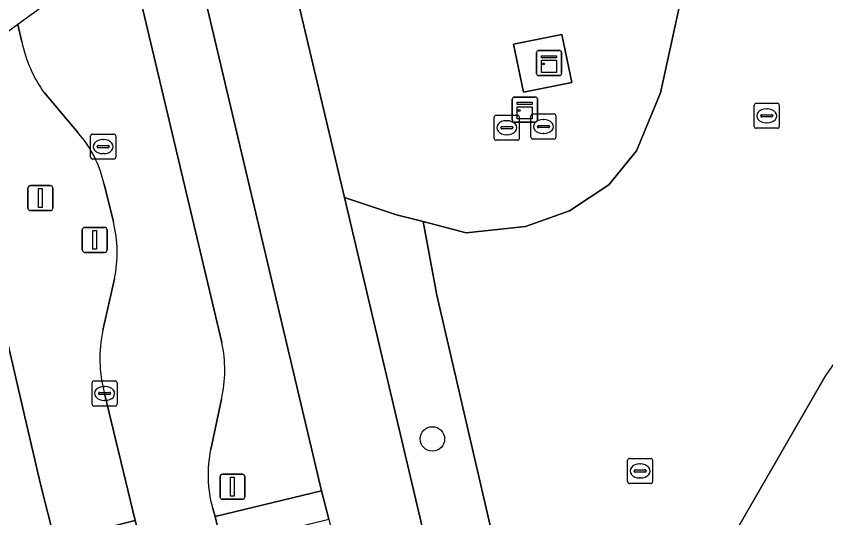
# Model space of a CAD drawing. Extents: x 162396 to 163643, y 386452 to 387406.
# Drawn here: x 162991.51 to 163023.83, y 387194.69 to 387214.71 of the extents above; entities that cross this region are included whole.
import ezdxf

# ---------------------------------------------------------------- set-up
doc = ezdxf.new("R2010")
doc.units = 0
for name, color, linetype in [('IMGEO_Afsluitpaal', 7, 'Continuous'), ('IMGEO_Berm_groen', 7, 'Continuous'), ('IMGEO_Boom', 7, 'Continuous'), ('IMGEO_Fietspad_gesloten', 7, 'Continuous'), ('IMGEO_Fietspad_halfverhard', 7, 'Continuous'), ('IMGEO_Grasland_overig', 7, 'Continuous'), ('IMGEO_Groenvoorziening', 7, 'Continuous'), ('IMGEO_Kast', 7, 'Continuous'), ('IMGEO_Kolk', 7, 'Continuous'), ('IMGEO_Lichtmast', 7, 'Continuous'), ('IMGEO_Rijbaan_lokaal_gesloten', 7, 'Continuous'), ('IMGEO_Rioolput', 7, 'Continuous'), ('IMGEO_Terreindeel_open', 7, 'Continuous'), ('IMGEO_Voetpad_open', 7, 'Continuous')]:
    doc.layers.add(name, color=color, linetype=linetype)

msp = doc.modelspace()

# ---------------------------------------------------------------- linework, layer by layer
at = {"layer": 'IMGEO_Afsluitpaal'}
for p, q in [((162994.15, 387205.383), (162994.15, 387206.183)), ((162994.15, 387206.183), (162994.15, 387205.383)), ((162994.25, 387206.283), (162995.04, 387206.283)), ((162995.04, 387206.283), (162994.25, 387206.283)), ((162995.14, 387206.183), (162995.14, 387205.383)), ((162995.14, 387205.383), (162995.14, 387206.183)), ((162995.04, 387205.283), (162994.25, 387205.283)), ((162994.25, 387205.283), (162995.04, 387205.283)), ((162999.649, 387195.532), (162999.649, 387196.332)), ((162999.649, 387196.332), (162999.649, 387195.532)), ((162999.749, 387196.432), (163000.539, 387196.432)), ((163000.539, 387196.432), (162999.749, 387196.432)), ((163000.639, 387196.332), (163000.639, 387195.532)), ((163000.639, 387195.532), (163000.639, 387196.332)), ((163000.539, 387195.432), (162999.749, 387195.432)), ((162999.749, 387195.432), (163000.539, 387195.432))]:
    msp.add_line(p, q, dxfattribs=at)
for points in [[(162994.57, 387206.158), (162994.72, 387206.158), (162994.72, 387205.408), (162994.57, 387205.408), (162994.57, 387206.158)], [(163000.069, 387196.307), (163000.219, 387196.307), (163000.219, 387195.557), (163000.069, 387195.557), (163000.069, 387196.307)]]:
    msp.add_lwpolyline(points, dxfattribs=at)
for centre, start, end in [((162994.25, 387206.183), 90, 180), ((162994.25, 387206.183), 90, 180), ((162995.04, 387206.183), 0, 90), ((162995.04, 387206.183), 360, 90), ((162994.25, 387205.383), 180, 270), ((162994.25, 387205.383), 180, 270), ((162995.04, 387205.383), 270, 0), ((162995.04, 387205.383), 270, 0), ((162999.749, 387196.332), 90, 180), ((162999.749, 387196.332), 90, 180), ((163000.539, 387196.332), 0, 90), ((163000.539, 387196.332), 360, 90), ((162999.749, 387195.532), 180, 270), ((162999.749, 387195.532), 180, 270), ((163000.539, 387195.532), 270, 0), ((163000.539, 387195.532), 270, 0)]:
    msp.add_arc(centre, 0.1, start, end, dxfattribs=at)
at = {"layer": 'IMGEO_Berm_groen'}
for points in [[(162998.161, 387219.176), (162995.953, 387217.567), (162999.723, 387201.686)], [(162999.343, 387195.105), (162999.45, 387194.742), (163003.696, 387195.767), (162998.161, 387219.176)], [(162991.575, 387214.378), (162988.713, 387212.294), (162989.024, 387210.906), (162991.82, 387198.888), (162992.48, 387196.028), (162993.053, 387193.777), (162996.266, 387194.579), (162995.042, 387199.652)], [(162991.739, 387213.69), (162991.575, 387214.378)], [(162993.99, 387210.052), (162992.636, 387211.649)], [(162995.391, 387206.497), (162995.02, 387208.008)], [(162994.972, 387202.178), (162995.432, 387204.228)], [(162999.709, 387199.424), (162999.275, 387197.413)]]:
    msp.add_lwpolyline(points, dxfattribs=at)
msp.add_lwpolyline([(163019.64, 387193.123), (163019.918, 387193.604), (163019.065, 387193.846), (163018.376, 387194.004), (163017.988, 387193.891), (163017.676, 387193.633), (163012.189, 387186.803), (163008.297, 387203.571), (163007.756, 387206.511), (163006.689, 387206.787), (163004.615, 387207.471), (163007.467, 387195.405), (163010.703, 387181.694), (163012.318, 387182.114)], close=True, dxfattribs=at)
for centre, radius, start, end in [((162996.883, 387214.733), 5.249, 191.464, 215.9861), ((162990.473, 387206.998), 4.658, 12.5202, 40.9682), ((162990.591, 387205.275), 4.953, 347.7921, 14.2783), ((163000.035, 387201.054), 5.186, 167.4871, 195.6877), ((162994.535, 387200.587), 5.303, 347.3307, 11.9601), ((163004.155, 387196.402), 4.984, 168.2929, 195.0823)]:
    msp.add_arc(centre, radius, start, end, dxfattribs=at)
at = {"layer": 'IMGEO_Boom'}
msp.add_circle((163008.123, 387197.838), 0.489, dxfattribs=at)
at = {"layer": 'IMGEO_Fietspad_gesloten'}
for points in [[(163001.306, 387221.467), (162998.161, 387219.176), (163003.696, 387195.767), (163003.989, 387194.638), (163006.638, 387183.402), (163008.945, 387173.651), (163009.918, 387169.75), (163010.187, 387168.598), (163013.325, 387155.298), (163017.938, 387135.741), (163018.218, 387134.593), (163020.108, 387126.811), (163020.338, 387125.665), (163023.346, 387112.772), (163024.75, 387106.895)], [(163026.177, 387100.704), (163029.702, 387101.588), (163029.21, 387103.664), (163016.731, 387156.12), (163011.715, 387177.207), (163010.703, 387181.694), (163007.467, 387195.405), (163004.615, 387207.471), (163001.306, 387221.467)]]:
    msp.add_lwpolyline(points, dxfattribs=at)
at = {"layer": 'IMGEO_Fietspad_halfverhard'}
msp.add_lwpolyline([(163003.696, 387195.767), (162999.45, 387194.742), (162999.716, 387193.581), (163003.989, 387194.638)], close=True, dxfattribs=at)
at = {"layer": 'IMGEO_Grasland_overig'}
msp.add_lwpolyline([(163103.729, 387305.519), (163088.067, 387284.487), (163077.357, 387270.555), (163075.582, 387267.78), (163071.968, 387269.941), (163070.991, 387268.62), (163072.433, 387267.441), (163070.971, 387265.566), (163072.487, 387264.148), (163047.555, 387231.765), (163035.325, 387216.267), (163024.186, 387200.908), (163023.834, 387200.377), (163019.918, 387193.604), (163019.64, 387193.123), (163022.745, 387191.083), (163024.596, 387193.906)], dxfattribs=at)
at = {"layer": 'IMGEO_Groenvoorziening'}
for points in [[(163001.306, 387221.467), (163004.615, 387207.471), (163006.689, 387206.787), (163007.756, 387206.511), (163009.476, 387206.067), (163011.837, 387206.318), (163013.603, 387206.937), (163015.166, 387207.976), (163016.272, 387209.333), (163017.231, 387211.652), (163018.072, 387215.491), (163015.763, 387218.691), (163015.279, 387219.561), (163014.807, 387220.851), (163014.439, 387222.5), (163014.091, 387230.78)], [(163013.688, 387212.066), (163011.763, 387211.672), (163011.359, 387213.599), (163013.295, 387213.985)]]:
    msp.add_lwpolyline(points, close=True, dxfattribs=at)
msp.add_lwpolyline([(163018.072, 387215.491), (163017.231, 387211.652), (163016.272, 387209.333), (163015.166, 387207.976), (163013.603, 387206.937), (163011.837, 387206.318), (163009.476, 387206.067), (163007.756, 387206.511), (163008.297, 387203.571), (163012.189, 387186.803), (163017.676, 387193.633), (163017.988, 387193.891), (163018.376, 387194.004), (163019.065, 387193.846), (163019.918, 387193.604), (163023.834, 387200.377)], dxfattribs=at)
at = {"layer": 'IMGEO_Kast'}
for p, q in [((163012.284, 387212.415), (163012.284, 387213.256)), ((163012.284, 387213.256), (163012.284, 387212.415)), ((163012.359, 387213.34), (163013.2, 387213.34)), ((163013.2, 387213.34), (163012.359, 387213.34)), ((163013.284, 387213.265), (163013.284, 387212.424)), ((163013.284, 387212.424), (163013.284, 387213.265)), ((163013.209, 387212.34), (163012.368, 387212.34)), ((163012.368, 387212.34), (163013.209, 387212.34)), ((163011.316, 387210.558), (163011.316, 387211.399)), ((163011.316, 387211.399), (163011.316, 387210.558)), ((163011.391, 387211.483), (163012.232, 387211.483)), ((163012.232, 387211.483), (163011.391, 387211.483)), ((163012.316, 387211.408), (163012.316, 387210.567)), ((163012.316, 387210.567), (163012.316, 387211.408)), ((163012.241, 387210.483), (163011.4, 387210.483)), ((163011.4, 387210.483), (163012.241, 387210.483))]:
    msp.add_line(p, q, dxfattribs=at)
for points in [[(163012.479, 387213.13), (163013.079, 387213.13), (163013.079, 387213.045), (163012.479, 387213.045), (163012.479, 387213.13)], [(163012.479, 387212.955), (163013.079, 387212.955), (163013.079, 387212.466), (163012.479, 387212.466), (163012.479, 387212.955)], [(163011.511, 387211.273), (163012.111, 387211.273), (163012.111, 387211.188), (163011.511, 387211.188), (163011.511, 387211.273)], [(163011.511, 387211.098), (163012.111, 387211.098), (163012.111, 387210.609), (163011.511, 387210.609), (163011.511, 387211.098)]]:
    msp.add_lwpolyline(points, dxfattribs=at)
for centre in [(163012.563, 387212.804), (163011.595, 387210.947)]:
    msp.add_circle(centre, 0.0377, dxfattribs=at)
for centre, start, end in [((163012.362, 387213.262), 92.4484, 184.2845), ((163012.362, 387213.262), 92.4484, 184.2845), ((163013.206, 387213.262), 2.4484, 94.2845), ((163013.206, 387213.262), 2.4484, 94.2845), ((163012.362, 387212.418), 182.4484, 274.2845), ((163012.362, 387212.418), 182.4484, 274.2845), ((163013.206, 387212.418), 272.4484, 4.2845), ((163013.206, 387212.418), 272.4484, 4.2845), ((163011.394, 387211.405), 92.4484, 184.2845), ((163011.394, 387211.405), 92.4484, 184.2845), ((163012.238, 387211.405), 2.4484, 94.2845), ((163012.238, 387211.405), 2.4484, 94.2845), ((163011.394, 387210.561), 182.4484, 274.2845), ((163011.394, 387210.561), 182.4484, 274.2845), ((163012.238, 387210.561), 272.4484, 4.2845), ((163012.238, 387210.561), 272.4484, 4.2845)]:
    msp.add_arc(centre, 0.0779, start, end, dxfattribs=at)
at = {"layer": 'IMGEO_Kolk'}
for p, q in [((162994.541, 387199.226), (162994.541, 387200.078)), ((162994.616, 387200.152), (162995.468, 387200.152)), ((162995.029, 387199.932), (162995.054, 387199.932)), ((162995.542, 387200.078), (162995.542, 387199.226)), ((162994.8, 387199.646), (162994.8, 387199.658)), ((162995.238, 387199.609), (162994.84, 387199.609)), ((162994.843, 387199.695), (162995.241, 387199.695)), ((162995.284, 387199.658), (162995.284, 387199.646)), ((162995.052, 387199.372), (162995.027, 387199.372)), ((162995.468, 387199.152), (162994.616, 387199.152))]:
    msp.add_line(p, q, dxfattribs=at)
for points in [[(162994.541, 387199.226), (162994.541, 387200.078)], [(162994.616, 387200.152), (162995.468, 387200.152)], [(162995.542, 387200.078), (162995.542, 387199.226)], [(162995.468, 387199.152), (162994.616, 387199.152)]]:
    msp.add_lwpolyline(points, dxfattribs=at)
for centre, radius, start, end in [((162994.618, 387200.076), 0.0765, 91.552, 178.448), ((162994.618, 387200.076), 0.0765, 91.552, 178.448), ((162995.466, 387200.076), 0.0765, 1.552, 88.448), ((162995.466, 387200.076), 0.0765, 1.552, 88.448), ((162994.84, 387199.655), 0.0403, 85.8775, 175.7526), ((162994.837, 387199.645), 0.0366, 178.938, 274.7102), ((162995.241, 387199.652), 0.043, 264.8664, 352.4533), ((162995.245, 387199.657), 0.0386, 1.7309, 96.639), ((162994.618, 387199.228), 0.0765, 181.552, 268.448), ((162994.618, 387199.228), 0.0765, 181.552, 268.448), ((162995.466, 387199.228), 0.0765, 271.552, 358.448), ((162995.466, 387199.228), 0.0765, 271.552, 358.448)]:
    msp.add_arc(centre, radius, start, end, dxfattribs=at)
for centre, major_axis, ratio, start_param, end_param in [((162995.028, 387199.652), (-0.387, 0.002), 0.722429, 4.712389, 7.853982), ((162995.053, 387199.652), (-0.39, 0.002), 0.717154, 1.570796, 4.712389)]:
    msp.add_ellipse(centre, major_axis=major_axis, ratio=ratio, start_param=start_param, end_param=end_param, dxfattribs=at)
at = {"layer": 'IMGEO_Lichtmast'}
for p, q in [((162992.083, 387207.952), (162992.873, 387207.952)), ((162992.873, 387207.952), (162992.083, 387207.952)), ((162991.983, 387207.052), (162991.983, 387207.852)), ((162991.983, 387207.852), (162991.983, 387207.052)), ((162992.973, 387207.852), (162992.973, 387207.052)), ((162992.973, 387207.052), (162992.973, 387207.852)), ((162992.873, 387206.952), (162992.083, 387206.952)), ((162992.083, 387206.952), (162992.873, 387206.952))]:
    msp.add_line(p, q, dxfattribs=at)
msp.add_lwpolyline([(162992.403, 387207.827), (162992.553, 387207.827), (162992.553, 387207.077), (162992.403, 387207.077), (162992.403, 387207.827)], dxfattribs=at)
for centre, start, end in [((162992.083, 387207.852), 90, 180), ((162992.083, 387207.852), 90, 180), ((162992.873, 387207.852), 0, 90), ((162992.873, 387207.852), 360, 90), ((162992.083, 387207.052), 180, 270), ((162992.083, 387207.052), 180, 270), ((162992.873, 387207.052), 270, 0), ((162992.873, 387207.052), 270, 0)]:
    msp.add_arc(centre, 0.1, start, end, dxfattribs=at)
at = {"layer": 'IMGEO_Rijbaan_lokaal_gesloten'}
for points in [[(162999.723, 387201.686), (162995.953, 387217.567), (162993.561, 387215.825), (162991.575, 387214.378)], [(162991.575, 387214.378), (162991.739, 387213.69)], [(162992.636, 387211.649), (162993.99, 387210.052)], [(162995.02, 387208.008), (162995.391, 387206.497)], [(162995.432, 387204.228), (162994.972, 387202.178)], [(162995.042, 387199.652), (162996.266, 387194.579), (162996.632, 387193.121), (162998.74, 387184.139), (163001.976, 387170.518), (163002.4, 387168.788), (163003.792, 387162.937), (163006.784, 387150.202), (163009.058, 387140.687), (163010.424, 387134.846), (163011.82, 387129.007), (163012.102, 387127.8), (163012.581, 387125.775), (163013.97, 387119.951), (163015.85, 387111.942), (163016.074, 387111.149)], [(162999.275, 387197.413), (162999.709, 387199.424)], [(162999.81, 387193.174), (162999.716, 387193.581), (162999.45, 387194.742), (162999.343, 387195.105)]]:
    msp.add_lwpolyline(points, dxfattribs=at)
for centre, radius, start, end in [((162996.883, 387214.733), 5.249, 191.464, 215.9861), ((162990.473, 387206.998), 4.658, 12.5202, 40.9682), ((162990.591, 387205.275), 4.953, 347.7921, 14.2783), ((163000.035, 387201.054), 5.186, 167.4871, 195.6877), ((162994.535, 387200.587), 5.303, 347.3307, 11.9601), ((163004.155, 387196.402), 4.984, 168.2929, 195.0823)]:
    msp.add_arc(centre, radius, start, end, dxfattribs=at)
at = {"layer": 'IMGEO_Rioolput'}
for p, q in [((163021.045, 387211.235), (163021.897, 387211.235)), ((163020.97, 387210.309), (163020.97, 387211.161)), ((163021.458, 387211.015), (163021.483, 387211.015)), ((163021.971, 387211.161), (163021.971, 387210.309)), ((163010.594, 387209.833), (163010.594, 387210.685)), ((163010.669, 387210.759), (163011.521, 387210.759)), ((163011.082, 387210.539), (163011.107, 387210.539)), ((163011.595, 387210.685), (163011.595, 387209.833)), ((163012.056, 387209.881), (163012.056, 387210.733)), ((163012.131, 387210.807), (163012.983, 387210.807)), ((163012.544, 387210.587), (163012.569, 387210.587)), ((163013.057, 387210.733), (163013.057, 387209.881)), ((163021.229, 387210.729), (163021.229, 387210.741)), ((163021.667, 387210.692), (163021.269, 387210.692)), ((163021.272, 387210.778), (163021.67, 387210.778)), ((163021.713, 387210.741), (163021.713, 387210.729)), ((163010.853, 387210.253), (163010.853, 387210.265)), ((163011.291, 387210.216), (163010.893, 387210.216)), ((163010.896, 387210.302), (163011.294, 387210.302)), ((163011.337, 387210.265), (163011.337, 387210.253)), ((163012.315, 387210.301), (163012.315, 387210.313)), ((163012.753, 387210.264), (163012.355, 387210.264)), ((163012.358, 387210.35), (163012.756, 387210.35)), ((163012.799, 387210.313), (163012.799, 387210.301)), ((163021.897, 387210.235), (163021.045, 387210.235)), ((163021.481, 387210.455), (163021.456, 387210.455)), ((162994.485, 387209.079), (162994.485, 387209.931)), ((162994.56, 387210.005), (162995.412, 387210.005)), ((162995.486, 387209.931), (162995.486, 387209.079)), ((163011.105, 387209.979), (163011.08, 387209.979)), ((163012.567, 387210.027), (163012.542, 387210.027)), ((162994.973, 387209.785), (162994.998, 387209.785)), ((163011.521, 387209.759), (163010.669, 387209.759)), ((163012.983, 387209.807), (163012.131, 387209.807)), ((162994.744, 387209.499), (162994.744, 387209.511)), ((162995.182, 387209.462), (162994.784, 387209.462)), ((162994.787, 387209.548), (162995.185, 387209.548)), ((162995.228, 387209.511), (162995.228, 387209.499)), ((162995.412, 387209.005), (162994.56, 387209.005)), ((162994.996, 387209.225), (162994.971, 387209.225)), ((163015.915, 387196.133), (163015.915, 387196.985)), ((163015.99, 387197.059), (163016.842, 387197.059)), ((163016.916, 387196.985), (163016.916, 387196.133)), ((163016.403, 387196.839), (163016.428, 387196.839)), ((163016.174, 387196.553), (163016.174, 387196.565)), ((163016.612, 387196.516), (163016.214, 387196.516)), ((163016.217, 387196.602), (163016.615, 387196.602)), ((163016.658, 387196.565), (163016.658, 387196.553)), ((163016.842, 387196.059), (163015.99, 387196.059)), ((163016.426, 387196.279), (163016.401, 387196.279))]:
    msp.add_line(p, q, dxfattribs=at)
for points in [[(163021.045, 387211.235), (163021.897, 387211.235)], [(163020.97, 387210.309), (163020.97, 387211.161)], [(163021.971, 387211.161), (163021.971, 387210.309)], [(163010.594, 387209.833), (163010.594, 387210.685)], [(163010.669, 387210.759), (163011.521, 387210.759)], [(163011.595, 387210.685), (163011.595, 387209.833)], [(163012.056, 387209.881), (163012.056, 387210.733)], [(163012.131, 387210.807), (163012.983, 387210.807)], [(163013.057, 387210.733), (163013.057, 387209.881)], [(163021.897, 387210.235), (163021.045, 387210.235)], [(162994.485, 387209.079), (162994.485, 387209.931)], [(162994.56, 387210.005), (162995.412, 387210.005)], [(162995.486, 387209.931), (162995.486, 387209.079)], [(163011.521, 387209.759), (163010.669, 387209.759)], [(163012.983, 387209.807), (163012.131, 387209.807)], [(162995.412, 387209.005), (162994.56, 387209.005)], [(163015.915, 387196.133), (163015.915, 387196.985)], [(163015.99, 387197.059), (163016.842, 387197.059)], [(163016.916, 387196.985), (163016.916, 387196.133)], [(163016.842, 387196.059), (163015.99, 387196.059)]]:
    msp.add_lwpolyline(points, dxfattribs=at)
for centre, radius, start, end in [((163021.047, 387211.159), 0.0765, 91.552, 178.448), ((163021.047, 387211.159), 0.0765, 91.552, 178.448), ((163021.895, 387211.159), 0.0765, 1.552, 88.448), ((163021.895, 387211.159), 0.0765, 1.552, 88.448), ((163010.671, 387210.683), 0.0765, 91.552, 178.448), ((163010.671, 387210.683), 0.0765, 91.552, 178.448), ((163011.519, 387210.683), 0.0765, 1.552, 88.448), ((163011.519, 387210.683), 0.0765, 1.552, 88.448), ((163012.133, 387210.731), 0.0765, 91.552, 178.448), ((163012.133, 387210.731), 0.0765, 91.552, 178.448), ((163012.981, 387210.731), 0.0765, 1.552, 88.448), ((163012.981, 387210.731), 0.0765, 1.552, 88.448), ((163021.269, 387210.738), 0.0403, 85.8775, 175.7526), ((163021.266, 387210.728), 0.0366, 178.938, 274.7102), ((163021.67, 387210.735), 0.043, 264.8664, 352.4533), ((163021.674, 387210.74), 0.0386, 1.7309, 96.639), ((163010.893, 387210.262), 0.0403, 85.8775, 175.7526), ((163010.89, 387210.252), 0.0366, 178.938, 274.7102), ((163011.294, 387210.259), 0.043, 264.8664, 352.4533), ((163011.298, 387210.264), 0.0386, 1.7309, 96.639), ((163012.355, 387210.31), 0.0403, 85.8775, 175.7526), ((163012.352, 387210.3), 0.0366, 178.938, 274.7102), ((163012.756, 387210.307), 0.043, 264.8664, 352.4533), ((163012.76, 387210.312), 0.0386, 1.7309, 96.639), ((163021.047, 387210.311), 0.0765, 181.552, 268.448), ((163021.047, 387210.311), 0.0765, 181.552, 268.448), ((163021.895, 387210.311), 0.0765, 271.552, 358.448), ((163021.895, 387210.311), 0.0765, 271.552, 358.448), ((162994.562, 387209.929), 0.0765, 91.552, 178.448), ((162994.562, 387209.929), 0.0765, 91.552, 178.448), ((162995.41, 387209.929), 0.0765, 1.552, 88.448), ((162995.41, 387209.929), 0.0765, 1.552, 88.448), ((163012.133, 387209.883), 0.0765, 181.552, 268.448), ((163012.133, 387209.883), 0.0765, 181.552, 268.448), ((163012.981, 387209.883), 0.0765, 271.552, 358.448), ((163012.981, 387209.883), 0.0765, 271.552, 358.448), ((163010.671, 387209.835), 0.0765, 181.552, 268.448), ((163010.671, 387209.835), 0.0765, 181.552, 268.448), ((163011.519, 387209.835), 0.0765, 271.552, 358.448), ((163011.519, 387209.835), 0.0765, 271.552, 358.448), ((162994.784, 387209.508), 0.0403, 85.8775, 175.7526), ((162994.781, 387209.498), 0.0366, 178.938, 274.7102), ((162995.185, 387209.505), 0.043, 264.8664, 352.4533), ((162995.189, 387209.51), 0.0386, 1.7309, 96.639), ((162994.562, 387209.081), 0.0765, 181.552, 268.448), ((162994.562, 387209.081), 0.0765, 181.552, 268.448), ((162995.41, 387209.081), 0.0765, 271.552, 358.448), ((162995.41, 387209.081), 0.0765, 271.552, 358.448), ((163015.992, 387196.983), 0.0765, 91.552, 178.448), ((163015.992, 387196.983), 0.0765, 91.552, 178.448), ((163016.84, 387196.983), 0.0765, 1.552, 88.448), ((163016.84, 387196.983), 0.0765, 1.552, 88.448), ((163016.214, 387196.562), 0.0403, 85.8775, 175.7526), ((163016.211, 387196.552), 0.0366, 178.938, 274.7102), ((163016.615, 387196.559), 0.043, 264.8664, 352.4533), ((163016.619, 387196.564), 0.0386, 1.7309, 96.639), ((163015.992, 387196.135), 0.0765, 181.552, 268.448), ((163015.992, 387196.135), 0.0765, 181.552, 268.448), ((163016.84, 387196.135), 0.0765, 271.552, 358.448), ((163016.84, 387196.135), 0.0765, 271.552, 358.448)]:
    msp.add_arc(centre, radius, start, end, dxfattribs=at)
for centre, major_axis, ratio, start_param, end_param in [((163021.457, 387210.735), (-0.387, 0.002), 0.722429, 4.712389, 7.853982), ((163021.482, 387210.735), (-0.39, 0.002), 0.717154, 1.570796, 4.712389), ((163011.081, 387210.259), (-0.387, 0.002), 0.722429, 4.712389, 7.853982), ((163011.106, 387210.259), (-0.39, 0.002), 0.717154, 1.570796, 4.712389), ((163012.543, 387210.307), (-0.387, 0.002), 0.722429, 4.712389, 7.853982), ((163012.568, 387210.307), (-0.39, 0.002), 0.717154, 1.570796, 4.712389), ((162994.972, 387209.505), (-0.387, 0.002), 0.722429, 4.712389, 7.853982), ((162994.997, 387209.505), (-0.39, 0.002), 0.717154, 1.570796, 4.712389), ((163016.402, 387196.559), (-0.387, 0.002), 0.722429, 4.712389, 7.853982), ((163016.427, 387196.559), (-0.39, 0.002), 0.717154, 1.570796, 4.712389)]:
    msp.add_ellipse(centre, major_axis=major_axis, ratio=ratio, start_param=start_param, end_param=end_param, dxfattribs=at)
at = {"layer": 'IMGEO_Terreindeel_open'}
msp.add_lwpolyline([(163013.688, 387212.066), (163013.295, 387213.985), (163011.359, 387213.599), (163011.763, 387211.672)], close=True, dxfattribs=at)
at = {"layer": 'IMGEO_Voetpad_open'}
msp.add_lwpolyline([(163016.162, 387109.202), (163014.635, 387109.339), (163012.065, 387119.487), (163010.556, 387125.285), (163009.73, 387128.524), (163008.202, 387134.339), (163006.762, 387140.139), (163001.083, 387162.302), (162999.591, 387168.113), (162993.428, 387192.315), (162996.632, 387193.121), (162996.266, 387194.579), (162993.053, 387193.777), (162992.48, 387196.028), (162991.82, 387198.888), (162989.024, 387210.906), (162988.713, 387212.294), (162986.23, 387210.485)], dxfattribs=at)

doc.saveas('drawing.dxf')
